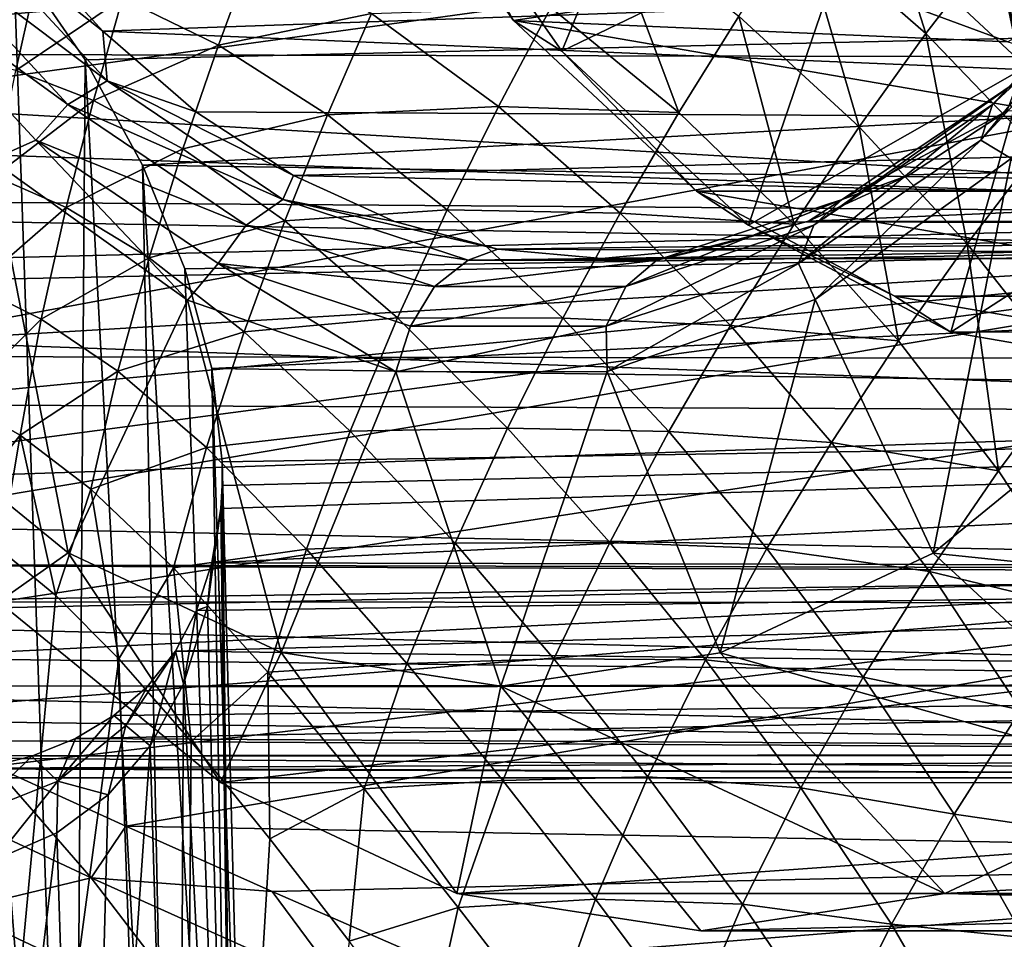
# Model space of a CAD drawing. Header units: metres. Extents: x 26 to 263, y -109 to 109.
# Tile 563 of 656: x 95.45 to 99.48, y 66.26 to 70.03. Entities that reach past the tile are written whole.
import ezdxf

# ---------------------------------------------------------------- set-up
doc = ezdxf.new("R2010")
doc.units = ezdxf.units.M
doc.layers.add('solid_500750', color=7, linetype='CONTINUOUS')

msp = doc.modelspace()

# ---------------------------------------------------------------- linework, layer by layer
at = {"layer": 'solid_500750'}
for points in [[(96.358391, 72.176399, 1.600775), (92.956497, 69.405602, -3.591714), (93.592766, 70.514908, -4.500409)], [(96.358391, 72.176399, 1.600775), (96.068947, 71.798378, 2.014144), (92.956497, 69.405602, -3.591714)], [(96.068947, 71.798378, 2.014144), (92.219398, 68.505768, -2.539031), (92.956497, 69.405602, -3.591714)], [(96.068947, 71.798378, 2.014144), (95.75621, 71.481804, 2.46078), (92.219398, 68.505768, -2.539031)], [(99.527313, 70.023758, 23.542738), (99.157249, 71.549271, 24.071203), (99.592972, 70.157608, 23.256075)], [(99.158356, 71.461319, 24.37402), (99.157249, 71.549271, 24.071203), (99.527313, 70.023758, 23.542738)], [(95.75621, 71.481804, 2.46078), (95.424431, 71.230957, 2.934608), (92.219398, 68.505768, -2.539031)], [(99.536316, 69.909904, 23.834286), (99.158356, 71.461319, 24.37402), (99.527313, 70.023758, 23.542738)], [(99.231789, 71.382957, 24.671164), (99.158356, 71.461319, 24.37402), (99.536316, 69.909904, 23.834286)], [(99.616165, 69.810974, 24.122259), (99.231789, 71.382957, 24.671164), (99.536316, 69.909904, 23.834286)], [(99.372025, 71.310555, 24.956619), (99.231789, 71.382957, 24.671164), (99.616165, 69.810974, 24.122259)], [(97.000488, 70.855278, 12.948987), (97.669754, 69.897682, 11.993175), (98.267372, 71.35025, 13.231819)], [(97.669754, 69.897682, 11.993175), (98.875801, 70.479713, 12.362899), (98.267372, 71.35025, 13.231819)], [(93.534218, 70.580994, 13.889396), (93.838844, 69.886078, 13.45435), (100.562538, 71.300003, 19.368601)], [(93.838844, 69.886078, 13.45435), (101.136002, 69.872124, 18.549604), (100.562538, 71.300003, 19.368601)], [(99.761131, 69.723503, 24.400927), (99.5709, 71.24292, 25.228188), (99.372025, 71.310555, 24.956619)], [(99.761131, 69.723503, 24.400927), (99.372025, 71.310555, 24.956619), (99.616165, 69.810974, 24.122259)], [(96.815536, 70.961418, 12.690084), (97.471771, 70.022461, 11.752892), (97.000488, 70.855278, 12.948987)], [(98.743309, 70.213272, 9.93694), (97.471771, 70.022461, 11.752892), (96.815536, 70.961418, 12.690084)], [(97.471771, 70.022461, 11.752892), (97.669754, 69.897682, 11.993175), (97.000488, 70.855278, 12.948987)], [(98.899734, 70.783783, -6.402757), (99.159103, 69.969566, -5.920582), (98.643173, 70.419769, -6.524474)], [(98.899734, 70.783783, -6.402757), (99.44104, 70.336342, -5.783721), (99.159103, 69.969566, -5.920582)], [(95.080948, 70.690842, -4.212143), (95.111595, 63.182442, -4.494992), (95.672424, 63.182442, -3.451613)], [(95.426834, 70.287079, -3.580376), (95.080948, 70.690842, -4.212143), (95.672424, 63.182442, -3.451613)], [(100.884766, 70.54763, 22.569967), (90.480446, 70.028641, 14.940633), (91.023094, 69.649734, 15.041557)], [(100.884766, 70.54763, 22.569967), (91.023094, 69.649734, 15.041557), (91.573441, 69.267456, 15.122125)], [(101.393288, 69.090591, 21.843878), (100.884766, 70.54763, 22.569967), (91.573441, 69.267456, 15.122125)], [(94.983414, 70.3974, 10.331367), (95.153915, 70.484001, 10.370914), (95.809784, 69.775993, 9.434239)], [(95.153915, 70.484001, 10.370914), (95.43837, 70.36882, 10.298265), (95.792999, 69.979218, 9.791801)], [(95.809784, 69.775993, 9.434239), (95.153915, 70.484001, 10.370914), (95.792999, 69.979218, 9.791801)], [(99.431145, 69.678848, 3.979351), (99.536392, 69.775993, 4.112097), (100.192253, 70.484001, 3.175422)], [(100.096779, 70.3974, 3.028728), (99.431145, 69.678848, 3.979351), (100.192253, 70.484001, 3.175422)], [(97.841919, 70.464615, -7.228772), (98.14901, 69.646584, -6.764021), (97.625076, 70.076515, -7.32706)], [(97.669754, 69.897682, 11.993175), (98.433311, 69.186127, 10.902696), (98.875801, 70.479713, 12.362899)], [(97.841919, 70.464615, -7.228772), (98.393555, 70.041084, -6.644894), (98.14901, 69.646584, -6.764021)], [(98.433311, 69.186127, 10.902696), (99.569946, 69.83284, 11.371554), (98.875801, 70.479713, 12.362899)], [(100.470993, 70.480064, 9.532808), (99.49398, 69.935074, 8.86487), (98.743309, 70.213272, 9.93694)], [(98.875801, 70.479713, 12.362899), (99.569946, 69.83284, 11.371554), (100.268356, 70.479713, 13.337978)], [(98.643173, 70.419769, -6.524474), (98.886238, 69.587845, -6.056841), (98.393555, 70.041084, -6.644894)], [(98.643173, 70.419769, -6.524474), (99.159103, 69.969566, -5.920582), (98.886238, 69.587845, -6.056841)], [(94.83847, 70.267769, 10.34938), (94.983414, 70.3974, 10.331367), (95.649048, 69.678848, 9.380744)], [(95.649048, 69.678848, 9.380744), (94.983414, 70.3974, 10.331367), (95.809784, 69.775993, 9.434239)], [(95.792999, 69.979218, 9.791801), (95.43837, 70.36882, 10.298265), (104.120621, 70.271843, 16.20492)], [(99.383881, 69.53344, 3.857867), (99.431145, 69.678848, 3.979351), (100.096779, 70.3974, 3.028728)], [(100.064133, 70.267769, 2.886367), (99.383881, 69.53344, 3.857867), (100.096779, 70.3974, 3.028728)], [(96.415215, 70.329552, -8.356766), (96.265472, 69.922691, -8.404949), (95.872681, 70.114868, -8.732317)], [(96.415215, 70.329552, -8.356766), (96.89212, 70.051048, -7.93125), (96.265472, 69.922691, -8.404949)], [(99.44104, 70.336342, -5.783721), (99.619102, 69.491104, -5.304934), (99.159103, 69.969566, -5.920582)], [(99.44104, 70.336342, -5.783721), (99.921028, 69.857094, -5.156835), (99.619102, 69.491104, -5.304934)], [(100.236649, 70.208702, -5.008843), (99.921028, 69.857094, -5.156835), (99.44104, 70.336342, -5.783721)], [(95.23278, 70.298325, -9.219383), (95.529724, 70.233902, -9.000053), (95.162758, 69.885803, -9.215361)], [(95.719986, 69.861504, -2.91328), (95.426834, 70.287079, -3.580376), (95.672424, 63.182442, -3.451613)], [(109.998726, 70.192795, 6.720487), (95.426834, 70.287079, -3.580376), (95.719986, 69.861504, -2.91328)], [(95.518723, 69.53344, 9.37788), (95.33773, 69.453606, 9.570269), (94.83847, 70.267769, 10.34938)], [(95.518723, 69.53344, 9.37788), (94.83847, 70.267769, 10.34938), (95.649048, 69.678848, 9.380744)], [(95.792999, 69.979218, 9.791801), (104.120621, 70.271843, 16.20492), (104.839561, 69.601875, 15.17817)], [(100.064133, 70.267769, 2.886367), (99.507988, 69.45845, 3.61453), (99.383881, 69.53344, 3.857867)], [(95.529724, 70.233902, -9.000053), (95.437225, 69.818939, -9.010986), (95.162758, 69.885803, -9.215361)], [(95.529724, 70.233902, -9.000053), (95.872681, 70.114868, -8.732317), (95.437225, 69.818939, -9.010986)], [(98.743309, 70.213272, 9.93694), (99.49398, 69.935074, 8.86487), (97.471771, 70.022461, 11.752892)], [(101.83992, 70.19133, 18.372471), (102.388474, 69.2286, 17.588976), (87.473946, 70.113213, 8.230474)], [(109.998726, 70.192795, 6.720487), (95.719986, 69.861504, -2.91328), (95.954735, 69.431091, -2.218993)], [(109.450157, 69.229774, 7.503856), (109.998726, 70.192795, 6.720487), (95.954735, 69.431091, -2.218993)], [(102.388474, 69.2286, 17.588976), (88.139793, 69.722343, 8.252898), (87.473946, 70.113213, 8.230474)], [(95.872681, 70.114868, -8.732317), (95.754944, 69.695717, -8.761096), (95.437225, 69.818939, -9.010986)], [(95.872681, 70.114868, -8.732317), (96.265472, 69.922691, -8.404949), (95.754944, 69.695717, -8.761096)], [(96.89212, 70.051048, -7.93125), (96.712029, 69.63649, -8.003097), (96.265472, 69.922691, -8.404949)], [(96.89212, 70.051048, -7.93125), (97.410736, 69.671577, -7.42368), (96.712029, 69.63649, -8.003097)], [(97.625076, 70.076515, -7.32706), (97.410736, 69.671577, -7.42368), (96.89212, 70.051048, -7.93125)], [(97.625076, 70.076515, -7.32706), (98.14901, 69.646584, -6.764021), (97.410736, 69.671577, -7.42368)], [(98.393555, 70.041084, -6.644894), (98.620331, 69.190071, -6.192586), (98.14901, 69.646584, -6.764021)], [(98.393555, 70.041084, -6.644894), (98.886238, 69.587845, -6.056841), (98.620331, 69.190071, -6.192586)], [(97.471771, 70.022461, 11.752892), (98.220459, 69.324745, 10.683645), (97.669754, 69.897682, 11.993175)], [(97.471771, 70.022461, 11.752892), (101.53495, 69.324745, 5.950071), (98.220459, 69.324745, 10.683645)], [(99.49398, 69.935074, 8.86487), (101.53495, 69.324745, 5.950071), (97.471771, 70.022461, 11.752892)], [(96.173492, 69.649918, 9.2484), (95.792999, 69.979218, 9.791801), (104.839561, 69.601875, 15.17817)], [(95.809784, 69.775993, 9.434239), (95.792999, 69.979218, 9.791801), (96.173492, 69.649918, 9.2484)], [(99.159103, 69.969566, -5.920582), (99.328514, 69.10981, -5.453209), (98.886238, 69.587845, -6.056841)], [(99.159103, 69.969566, -5.920582), (99.619102, 69.491104, -5.304934), (99.328514, 69.10981, -5.453209)], [(96.265472, 69.922691, -8.404949), (96.120132, 69.49736, -8.454597), (95.754944, 69.695717, -8.761096)], [(96.265472, 69.922691, -8.404949), (96.712029, 69.63649, -8.003097), (96.120132, 69.49736, -8.454597)], [(93.838844, 69.886078, 13.45435), (94.546082, 68.648994, 12.444314), (101.136002, 69.872124, 18.549604)], [(98.220459, 69.324745, 10.683645), (98.433311, 69.186127, 10.902696), (97.669754, 69.897682, 11.993175)], [(94.546082, 68.648994, 12.444314), (101.842972, 68.639557, 17.539944), (101.136002, 69.872124, 18.549604)], [(95.719986, 69.861504, -2.91328), (95.672424, 63.182442, -3.451613), (96.081154, 63.182442, -2.339807)], [(95.954735, 69.431091, -2.218993), (95.719986, 69.861504, -2.91328), (96.081154, 63.182442, -2.339807)], [(95.437225, 69.818939, -9.010986), (95.754944, 69.695717, -8.761096), (95.349579, 69.385895, -9.025855)], [(98.433311, 69.186127, 10.902696), (99.261826, 68.747955, 9.719458), (99.569946, 69.83284, 11.371554)], [(99.261826, 68.747955, 9.719458), (100.323135, 69.434502, 10.295883), (99.569946, 69.83284, 11.371554)], [(95.649048, 69.678848, 9.380744), (95.809784, 69.775993, 9.434239), (96.529106, 69.290154, 8.406944)], [(95.809784, 69.775993, 9.434239), (96.173492, 69.649918, 9.2484), (96.57309, 69.389008, 8.677725)], [(96.529106, 69.290154, 8.406944), (95.809784, 69.775993, 9.434239), (96.57309, 69.389008, 8.677725)], [(98.701111, 69.185776, 5.021943), (98.81707, 69.290154, 5.139392), (99.536392, 69.775993, 4.112097)], [(99.431145, 69.678848, 3.979351), (98.701111, 69.185776, 5.021943), (99.536392, 69.775993, 4.112097)], [(99.536392, 69.775993, 4.112097), (98.81707, 69.290154, 5.139392), (99.49131, 69.653831, 4.510069)], [(102.388474, 69.2286, 17.588976), (88.81575, 69.326126, 8.219885), (88.139793, 69.722343, 8.252898)], [(95.754944, 69.695717, -8.761096), (95.64296, 69.257797, -8.793427), (95.349579, 69.385895, -9.025855)], [(95.518723, 69.53344, 9.37788), (95.649048, 69.678848, 9.380744), (96.379082, 69.185776, 8.338152)], [(95.754944, 69.695717, -8.761096), (96.120132, 69.49736, -8.454597), (95.64296, 69.257797, -8.793427)], [(96.379082, 69.185776, 8.338152), (95.649048, 69.678848, 9.380744), (96.529106, 69.290154, 8.406944)], [(98.637817, 69.029541, 4.923356), (98.701111, 69.185776, 5.021943), (99.431145, 69.678848, 3.979351)], [(99.383881, 69.53344, 3.857867), (98.637817, 69.029541, 4.923356), (99.431145, 69.678848, 3.979351)], [(96.57309, 69.389008, 8.677725), (96.173492, 69.649918, 9.2484), (104.839561, 69.601875, 15.17817)], [(97.410736, 69.671577, -7.42368), (97.200783, 69.248558, -7.520418), (96.712029, 69.63649, -8.003097)], [(97.410736, 69.671577, -7.42368), (97.908447, 69.235085, -6.882227), (97.200783, 69.248558, -7.520418)], [(98.14901, 69.646584, -6.764021), (97.908447, 69.235085, -6.882227), (97.410736, 69.671577, -7.42368)], [(98.14901, 69.646584, -6.764021), (98.620331, 69.190071, -6.192586), (97.908447, 69.235085, -6.882227)], [(98.81707, 69.290154, 5.139392), (99.091949, 69.391998, 5.080412), (99.49131, 69.653831, 4.510069)], [(99.49131, 69.653831, 4.510069), (99.091949, 69.391998, 5.080412), (108.022285, 69.601875, 10.63277)], [(96.712029, 69.63649, -8.003097), (96.537437, 69.203033, -8.076619), (96.120132, 69.49736, -8.454597)], [(96.712029, 69.63649, -8.003097), (97.200783, 69.248558, -7.520418), (96.537437, 69.203033, -8.076619)], [(96.57309, 69.389008, 8.677725), (104.839561, 69.601875, 15.17817), (105.619652, 69.189308, 14.064082)], [(98.678963, 69.202759, 5.670224), (107.242188, 69.189308, 11.746858), (108.022285, 69.601875, 10.63277)], [(99.091949, 69.391998, 5.080412), (98.678963, 69.202759, 5.670224), (108.022285, 69.601875, 10.63277)], [(98.886238, 69.587845, -6.056841), (99.046951, 68.712143, -5.601812), (98.620331, 69.190071, -6.192586)], [(98.886238, 69.587845, -6.056841), (99.328514, 69.10981, -5.453209), (99.046951, 68.712143, -5.601812)], [(95.518723, 69.53344, 9.37788), (96.139473, 68.878868, 8.425271), (95.33773, 69.453606, 9.570269)], [(96.264786, 69.029541, 8.312391), (96.139473, 68.878868, 8.425271), (95.518723, 69.53344, 9.37788)], [(96.264786, 69.029541, 8.312391), (95.518723, 69.53344, 9.37788), (96.379082, 69.185776, 8.338152)], [(99.383881, 69.53344, 3.857867), (98.706779, 68.881889, 4.758774), (98.637817, 69.029541, 4.923356)], [(99.383881, 69.53344, 3.857867), (99.507988, 69.45845, 3.61453), (98.706779, 68.881889, 4.758774)], [(96.120132, 69.49736, -8.454597), (95.981544, 69.052658, -8.50772), (95.64296, 69.257797, -8.793427)], [(96.120132, 69.49736, -8.454597), (96.537437, 69.203033, -8.076619), (95.981544, 69.052658, -8.50772)], [(99.619102, 69.491104, -5.304934), (99.749359, 68.575127, -4.78071), (99.328514, 69.10981, -5.453209)], [(95.33773, 69.453606, 9.570269), (95.651291, 67.844986, 9.122458), (94.83432, 68.510765, 10.289222)], [(95.33773, 69.453606, 9.570269), (96.139473, 68.878868, 8.425271), (95.651291, 67.844986, 9.122458)], [(98.706779, 68.881889, 4.758774), (99.507988, 69.45845, 3.61453), (99.188965, 67.844826, 4.070144)], [(99.507988, 69.45845, 3.61453), (100.005959, 68.510536, 2.903355), (99.188965, 67.844826, 4.070144)], [(95.954735, 69.431091, -2.218993), (96.081154, 63.182442, -2.339807), (96.329674, 63.182442, -1.181616)], [(96.128578, 69.007164, -1.500029), (95.954735, 69.431091, -2.218993), (96.329674, 63.182442, -1.181616)], [(109.450157, 69.229774, 7.503856), (95.954735, 69.431091, -2.218993), (96.128578, 69.007164, -1.500029)], [(99.261826, 68.747955, 9.719458), (100.123451, 68.599998, 8.488932), (100.323135, 69.434502, 10.295883)], [(95.349579, 69.385895, -9.025855), (95.64296, 69.257797, -8.793427), (95.270668, 68.934975, -9.046169)], [(96.529106, 69.290154, 8.406944), (96.57309, 69.389008, 8.677725), (96.986229, 69.200752, 8.087699)], [(96.986229, 69.200752, 8.087699), (96.57309, 69.389008, 8.677725), (105.619652, 69.189308, 14.064082)], [(98.81707, 69.290154, 5.139392), (98.678963, 69.202759, 5.670224), (99.091949, 69.391998, 5.080412)], [(102.388474, 69.2286, 17.588976), (89.548378, 68.90657, 8.121173), (88.81575, 69.326126, 8.219885)], [(98.220459, 69.324745, 10.683645), (99.032852, 68.895088, 9.523438), (98.433311, 69.186127, 10.902696)], [(98.220459, 69.324745, 10.683645), (101.53495, 69.324745, 5.950071), (100.722565, 68.895088, 7.110279)], [(98.220459, 69.324745, 10.683645), (100.722565, 68.895088, 7.110279), (99.032852, 68.895088, 9.523438)], [(96.379082, 69.185776, 8.338152), (96.529106, 69.290154, 8.406944), (97.287384, 69.04303, 7.324013)], [(96.529106, 69.290154, 8.406944), (96.986229, 69.200752, 8.087699), (97.407684, 69.087456, 7.485798)], [(97.287384, 69.04303, 7.324013), (96.529106, 69.290154, 8.406944), (97.407684, 69.087456, 7.485798)], [(97.931549, 68.934967, 6.121), (98.058792, 69.04303, 6.222323), (98.81707, 69.290154, 5.139392)], [(98.701111, 69.185776, 5.021943), (97.931549, 68.934967, 6.121), (98.81707, 69.290154, 5.139392)], [(98.81707, 69.290154, 5.139392), (98.058792, 69.04303, 6.222323), (98.678963, 69.202759, 5.670224)], [(101.393288, 69.090591, 21.843878), (91.573441, 69.267456, 15.122125), (92.065605, 68.897118, 15.147587)], [(95.64296, 69.257797, -8.793427), (95.54081, 68.801247, -8.831012), (95.270668, 68.934975, -9.046169)], [(95.64296, 69.257797, -8.793427), (95.981544, 69.052658, -8.50772), (95.54081, 68.801247, -8.831012)], [(97.200783, 69.248558, -7.520418), (96.997749, 68.806221, -7.619472), (96.537437, 69.203033, -8.076619)], [(97.200783, 69.248558, -7.520418), (97.673836, 68.805214, -7.001351), (96.997749, 68.806221, -7.619472)], [(97.908447, 69.235085, -6.882227), (97.673836, 68.805214, -7.001351), (97.200783, 69.248558, -7.520418)], [(97.908447, 69.235085, -6.882227), (98.36013, 68.775078, -6.328255), (97.673836, 68.805214, -7.001351)], [(98.620331, 69.190071, -6.192586), (98.36013, 68.775078, -6.328255), (97.908447, 69.235085, -6.882227)], [(102.388474, 69.2286, 17.588976), (103.005737, 68.420006, 16.70746), (89.548378, 68.90657, 8.121173)], [(96.537437, 69.203033, -8.076619), (96.370834, 68.749657, -8.153935), (95.981544, 69.052658, -8.50772)], [(109.450157, 69.229774, 7.503856), (96.128578, 69.007164, -1.500029), (96.238495, 68.599403, -0.758939)], [(108.832924, 68.420883, 8.385386), (109.450157, 69.229774, 7.503856), (96.238495, 68.599403, -0.758939)], [(96.537437, 69.203033, -8.076619), (96.997749, 68.806221, -7.619472), (96.370834, 68.749657, -8.153935)], [(97.407684, 69.087456, 7.485798), (96.986229, 69.200752, 8.087699), (105.619652, 69.189308, 14.064082)], [(98.058792, 69.04303, 6.222323), (98.257584, 69.088455, 6.272017), (98.678963, 69.202759, 5.670224)], [(98.678963, 69.202759, 5.670224), (98.257584, 69.088455, 6.272017), (107.242188, 69.189308, 11.746858)], [(96.264786, 69.029541, 8.312391), (96.379082, 69.185776, 8.338152), (97.148651, 68.934967, 7.239095)], [(97.148651, 68.934967, 7.239095), (96.379082, 69.185776, 8.338152), (97.287384, 69.04303, 7.324013)], [(97.407684, 69.087456, 7.485798), (105.619652, 69.189308, 14.064082), (106.430923, 69.050003, 12.90547)], [(97.832642, 69.050003, 6.87889), (106.430923, 69.050003, 12.90547), (107.242188, 69.189308, 11.746858)], [(98.257584, 69.088455, 6.272017), (97.832642, 69.050003, 6.87889), (107.242188, 69.189308, 11.746858)], [(97.851349, 68.773224, 6.046549), (97.931549, 68.934967, 6.121), (98.701111, 69.185776, 5.021943)], [(98.637817, 69.029541, 4.923356), (97.851349, 68.773224, 6.046549), (98.701111, 69.185776, 5.021943)], [(98.620331, 69.190071, -6.192586), (99.046951, 68.712143, -5.601812), (98.36013, 68.775078, -6.328255)], [(99.032852, 68.895088, 9.523438), (99.261826, 68.747955, 9.719458), (98.433311, 69.186127, 10.902696)], [(101.393288, 69.090591, 21.843878), (92.065605, 68.897118, 15.147587), (92.522072, 68.565178, 15.159576)], [(101.393288, 69.090591, 21.843878), (92.522072, 68.565178, 15.159576), (92.944733, 68.276306, 15.169888)], [(101.393288, 69.090591, 21.843878), (92.944733, 68.276306, 15.169888), (93.337318, 68.023705, 15.180264)], [(101.393288, 69.090591, 21.843878), (93.337318, 68.023705, 15.180264), (93.705925, 67.797653, 15.189102)], [(102.010353, 67.767082, 20.962805), (101.393288, 69.090591, 21.843878), (93.705925, 67.797653, 15.189102)], [(97.287384, 69.04303, 7.324013), (97.407684, 69.087456, 7.485798), (97.832642, 69.050003, 6.87889)], [(97.832642, 69.050003, 6.87889), (97.407684, 69.087456, 7.485798), (106.430923, 69.050003, 12.90547)], [(98.058792, 69.04303, 6.222323), (97.832642, 69.050003, 6.87889), (98.257584, 69.088455, 6.272017)], [(99.328514, 69.10981, -5.453209), (99.456749, 68.181038, -4.939271), (99.046951, 68.712143, -5.601812)], [(99.328514, 69.10981, -5.453209), (99.749359, 68.575127, -4.78071), (99.456749, 68.181038, -4.939271)], [(95.981544, 69.052658, -8.50772), (95.854034, 68.588638, -8.56619), (95.54081, 68.801247, -8.831012)], [(95.981544, 69.052658, -8.50772), (96.370834, 68.749657, -8.153935), (95.854034, 68.588638, -8.56619)], [(97.148651, 68.934967, 7.239095), (97.287384, 69.04303, 7.324013), (98.058792, 69.04303, 6.222323)], [(97.931549, 68.934967, 6.121), (97.148651, 68.934967, 7.239095), (98.058792, 69.04303, 6.222323)], [(98.058792, 69.04303, 6.222323), (97.287384, 69.04303, 7.324013), (97.832642, 69.050003, 6.87889)], [(96.238495, 68.599403, -0.758939), (96.128578, 69.007164, -1.500029), (96.329674, 63.182442, -1.181616)], [(96.264786, 69.029541, 8.312391), (96.990768, 68.586296, 7.209493), (96.139473, 68.878868, 8.425271)], [(97.051254, 68.773224, 7.189198), (96.990768, 68.586296, 7.209493), (96.264786, 69.029541, 8.312391)], [(97.051254, 68.773224, 7.189198), (96.264786, 69.029541, 8.312391), (97.148651, 68.934967, 7.239095)], [(98.637817, 69.029541, 4.923356), (97.85569, 68.587311, 5.974254), (97.851349, 68.773224, 6.046549)], [(98.637817, 69.029541, 4.923356), (98.706779, 68.881889, 4.758774), (97.85569, 68.587311, 5.974254)], [(95.270668, 68.934975, -9.046169), (95.54081, 68.801247, -8.831012), (95.205978, 68.467247, -9.073236)], [(97.051254, 68.773224, 7.189198), (97.148651, 68.934967, 7.239095), (97.931549, 68.934967, 6.121)], [(97.851349, 68.773224, 6.046549), (97.051254, 68.773224, 7.189198), (97.931549, 68.934967, 6.121)], [(103.005737, 68.420006, 16.70746), (90.346458, 68.469246, 7.935607), (89.548378, 68.90657, 8.121173)], [(96.139473, 68.878868, 8.425271), (96.522118, 67.437279, 7.878789), (95.651291, 67.844986, 9.122458)], [(96.139473, 68.878868, 8.425271), (96.990768, 68.586296, 7.209493), (96.522118, 67.437279, 7.878789)], [(97.85569, 68.587311, 5.974254), (98.706779, 68.881889, 4.758774), (98.31813, 67.437202, 5.313826)], [(98.706779, 68.881889, 4.758774), (99.188965, 67.844826, 4.070144), (98.31813, 67.437202, 5.313826)], [(99.032852, 68.895088, 9.523438), (99.877708, 68.750015, 8.316858), (99.261826, 68.747955, 9.719458)], [(99.032852, 68.895088, 9.523438), (100.722565, 68.895088, 7.110279), (99.877708, 68.750015, 8.316858)], [(95.54081, 68.801247, -8.831012), (95.4543, 68.327095, -8.87543), (95.205978, 68.467247, -9.073236)], [(95.54081, 68.801247, -8.831012), (95.854034, 68.588638, -8.56619), (95.4543, 68.327095, -8.87543)], [(96.997749, 68.806221, -7.619472), (96.80426, 68.343407, -7.723042), (96.370834, 68.749657, -8.153935)], [(96.997749, 68.806221, -7.619472), (97.447853, 68.355583, -7.123632), (96.80426, 68.343407, -7.723042)], [(97.673836, 68.805214, -7.001351), (97.447853, 68.355583, -7.123632), (96.997749, 68.806221, -7.619472)], [(97.673836, 68.805214, -7.001351), (98.107666, 68.341362, -6.465699), (97.447853, 68.355583, -7.123632)], [(98.36013, 68.775078, -6.328255), (98.107666, 68.341362, -6.465699), (97.673836, 68.805214, -7.001351)], [(97.851349, 68.773224, 6.046549), (97.85569, 68.587311, 5.974254), (96.990768, 68.586296, 7.209493)], [(97.851349, 68.773224, 6.046549), (96.990768, 68.586296, 7.209493), (97.051254, 68.773224, 7.189198)], [(98.36013, 68.775078, -6.328255), (98.773018, 68.296959, -5.751233), (98.107666, 68.341362, -6.465699)], [(99.046951, 68.712143, -5.601812), (98.773018, 68.296959, -5.751233), (98.36013, 68.775078, -6.328255)], [(96.370834, 68.749657, -8.153935), (96.216797, 68.276321, -8.237026), (95.854034, 68.588638, -8.56619)], [(96.370834, 68.749657, -8.153935), (96.80426, 68.343407, -7.723042), (96.216797, 68.276321, -8.237026)], [(99.046951, 68.712143, -5.601812), (99.456749, 68.181038, -4.939271), (98.773018, 68.296959, -5.751233)], [(99.877708, 68.750015, 8.316858), (100.123451, 68.599998, 8.488932), (99.261826, 68.747955, 9.719458)], [(94.546082, 68.648994, 12.444314), (95.365898, 67.645409, 11.273487), (101.842972, 68.639557, 17.539944)], [(95.365898, 67.645409, 11.273487), (102.661972, 67.639748, 16.370296), (101.842972, 68.639557, 17.539944)], [(96.238495, 68.599403, -0.758939), (96.413071, 63.182377), (96.280884, 68.217255)], [(96.238495, 68.599403, -0.758939), (96.329674, 63.182442, -1.181616), (96.413071, 63.182377)], [(108.832924, 68.420883, 8.385386), (96.238495, 68.599403, -0.758939), (96.280884, 68.217255)], [(95.854034, 68.588638, -8.56619), (95.743721, 68.106323, -8.631816), (95.4543, 68.327095, -8.87543)], [(95.854034, 68.588638, -8.56619), (96.216797, 68.276321, -8.237026), (95.743721, 68.106323, -8.631816)], [(96.990768, 68.586296, 7.209493), (97.42012, 67.300003, 6.596309), (96.522118, 67.437279, 7.878789)], [(96.990768, 68.586296, 7.209493), (97.85569, 68.587311, 5.974254), (97.42012, 67.300003, 6.596309)], [(97.85569, 68.587311, 5.974254), (98.31813, 67.437202, 5.313826), (97.42012, 67.300003, 6.596309)], [(99.749359, 68.575127, -4.78071), (99.83461, 67.609535, -4.209438), (99.456749, 68.181038, -4.939271)], [(95.365898, 67.645409, 11.273487), (94.83432, 68.510765, 10.289222), (95.651291, 67.844986, 9.122458)], [(101.112595, 67.645096, 3.066364), (99.188965, 67.844826, 4.070144), (100.005959, 68.510536, 2.903355)], [(103.005737, 68.420006, 16.70746), (91.214981, 68.027313, 7.635486), (90.346458, 68.469246, 7.935607)], [(95.205978, 68.467247, -9.073236), (95.4543, 68.327095, -8.87543), (95.180176, 67.982773, -9.093325)], [(103.005737, 68.420006, 16.70746), (103.679497, 67.776711, 15.745258), (91.214981, 68.027313, 7.635486)], [(108.832924, 68.420883, 8.385386), (96.27459, 68.027191, 0.409876), (96.23851, 67.804611, 0.928636)], [(108.15921, 67.777351, 9.347567), (108.832924, 68.420883, 8.385386), (96.23851, 67.804611, 0.928636)], [(108.832924, 68.420883, 8.385386), (96.280304, 68.121086, 0.204165), (96.27459, 68.027191, 0.409876)], [(108.832924, 68.420883, 8.385386), (96.280884, 68.217255), (96.280304, 68.121086, 0.204165)], [(97.447853, 68.355583, -7.123632), (97.233299, 67.884872, -7.251307), (96.80426, 68.343407, -7.723042)], [(97.447853, 68.355583, -7.123632), (97.865776, 67.88739, -6.607157), (97.233299, 67.884872, -7.251307)], [(98.107666, 68.341362, -6.465699), (97.865776, 67.88739, -6.607157), (97.447853, 68.355583, -7.123632)], [(95.4543, 68.327095, -8.87543), (95.375259, 67.857002, -8.939245), (95.180176, 67.982773, -9.093325)], [(95.4543, 68.327095, -8.87543), (95.599876, 67.671043, -8.754326), (95.375259, 67.857002, -8.939245)], [(95.4543, 68.327095, -8.87543), (95.743721, 68.106323, -8.631816), (95.599876, 67.671043, -8.754326)], [(96.80426, 68.343407, -7.723042), (96.625229, 67.859985, -7.833143), (96.216797, 68.276321, -8.237026)], [(96.80426, 68.343407, -7.723042), (97.233299, 67.884872, -7.251307), (96.625229, 67.859985, -7.833143)], [(98.107666, 68.341362, -6.465699), (98.508812, 67.86264, -5.903299), (97.865776, 67.88739, -6.607157)], [(98.773018, 68.296959, -5.751233), (98.508812, 67.86264, -5.903299), (98.107666, 68.341362, -6.465699)], [(96.216797, 68.276321, -8.237026), (96.081871, 67.784042, -8.327832), (95.743721, 68.106323, -8.631816)], [(96.216797, 68.276321, -8.237026), (96.625229, 67.859985, -7.833143), (96.081871, 67.784042, -8.327832)], [(98.773018, 68.296959, -5.751233), (99.17395, 67.769051, -5.099694), (98.508812, 67.86264, -5.903299)], [(99.456749, 68.181038, -4.939271), (99.17395, 67.769051, -5.099694), (98.773018, 68.296959, -5.751233)], [(96.280304, 68.121086, 0.204165), (96.280884, 68.217255), (96.334709, 63.182442, 1.145579)], [(96.280884, 68.217255), (96.413071, 63.182377), (96.334709, 63.182442, 1.145579)], [(99.456749, 68.181038, -4.939271), (99.83461, 67.609535, -4.209438), (99.17395, 67.769051, -5.099694)], [(96.27459, 68.027191, 0.409876), (96.280304, 68.121086, 0.204165), (96.334709, 63.182442, 1.145579)], [(95.743721, 68.106323, -8.631816), (95.8573, 67.412498, -8.531729), (95.599876, 67.671043, -8.754326)], [(95.743721, 68.106323, -8.631816), (96.081871, 67.784042, -8.327832), (95.8573, 67.412498, -8.531729)], [(103.679497, 67.776711, 15.745258), (91.690239, 67.804634, 7.424032), (91.214981, 68.027313, 7.635486)], [(96.221283, 67.625748, 1.089494), (96.27459, 68.027191, 0.409876), (96.334709, 63.182442, 1.145579)], [(96.23851, 67.804611, 0.928636), (96.27459, 68.027191, 0.409876), (96.221283, 67.625748, 1.089494)], [(97.233299, 67.884872, -7.251307), (97.035393, 67.392845, -7.386367), (96.625229, 67.859985, -7.833143)], [(97.233299, 67.884872, -7.251307), (97.637398, 67.41169, -6.754859), (97.035393, 67.392845, -7.386367)], [(97.865776, 67.88739, -6.607157), (97.637398, 67.41169, -6.754859), (97.233299, 67.884872, -7.251307)], [(97.865776, 67.88739, -6.607157), (98.257286, 67.407524, -6.060211), (97.637398, 67.41169, -6.754859)], [(98.508812, 67.86264, -5.903299), (98.257286, 67.407524, -6.060211), (97.865776, 67.88739, -6.607157)], [(95.375259, 67.857002, -8.939245), (95.599876, 67.671043, -8.754326), (94.929718, 60.504482, -9.565101)], [(95.365898, 67.645409, 11.273487), (95.651291, 67.844986, 9.122458), (96.273552, 66.905678, 9.977224)], [(96.273552, 66.905678, 9.977224), (95.651291, 67.844986, 9.122458), (96.522118, 67.437279, 7.878789)], [(96.625229, 67.859985, -7.833143), (96.467674, 67.356941, -7.951722), (96.081871, 67.784042, -8.327832)], [(96.625229, 67.859985, -7.833143), (97.035393, 67.392845, -7.386367), (96.467674, 67.356941, -7.951722)], [(98.508812, 67.86264, -5.903299), (98.903122, 67.337486, -5.263764), (98.257286, 67.407524, -6.060211)], [(100.20491, 66.905464, 4.362667), (98.31813, 67.437202, 5.313826), (99.188965, 67.844826, 4.070144)], [(99.17395, 67.769051, -5.099694), (98.903122, 67.337486, -5.263764), (98.508812, 67.86264, -5.903299)], [(100.20491, 66.905464, 4.362667), (99.188965, 67.844826, 4.070144), (101.112595, 67.645096, 3.066364)], [(103.679497, 67.776711, 15.745258), (92.141861, 67.609512, 7.193056), (91.690239, 67.804634, 7.424032)], [(102.010353, 67.767082, 20.962805), (93.705925, 67.797653, 15.189102), (94.054443, 67.591896, 15.195211)], [(96.17588, 67.609436, 1.432149), (96.23851, 67.804611, 0.928636), (96.221283, 67.625748, 1.089494)], [(108.15921, 67.777351, 9.347567), (96.23851, 67.804611, 0.928636), (96.17588, 67.609436, 1.432149)], [(103.679497, 67.776711, 15.745258), (104.397827, 67.307922, 14.719394), (92.141861, 67.609512, 7.193056)], [(102.010353, 67.767082, 20.962805), (94.054443, 67.591896, 15.195211), (94.437431, 67.394508, 15.224483)], [(102.010353, 67.767082, 20.962805), (94.437431, 67.394508, 15.224483), (94.863274, 67.193092, 15.267376)], [(102.010353, 67.767082, 20.962805), (94.863274, 67.193092, 15.267376), (95.347252, 66.972404, 15.312216)], [(102.010353, 67.767082, 20.962805), (95.347252, 66.972404, 15.312216), (95.886612, 66.728287, 15.34569)], [(96.081871, 67.784042, -8.327832), (96.153725, 67.073967, -8.259654), (95.8573, 67.412498, -8.531729)], [(102.72541, 66.603149, 19.941813), (102.010353, 67.767082, 20.962805), (95.886612, 66.728287, 15.34569)], [(96.081871, 67.784042, -8.327832), (96.467674, 67.356941, -7.951722), (96.153725, 67.073967, -8.259654)], [(108.15921, 67.777351, 9.347567), (96.17588, 67.609436, 1.432149), (96.089554, 67.443726, 1.910196)], [(107.440941, 67.308365, 10.373363), (108.15921, 67.777351, 9.347567), (96.089554, 67.443726, 1.910196)], [(99.17395, 67.769051, -5.099694), (99.547302, 67.20282, -4.378237), (98.903122, 67.337486, -5.263764)], [(99.83461, 67.609535, -4.209438), (99.547302, 67.20282, -4.378237), (99.17395, 67.769051, -5.099694)], [(95.599876, 67.671043, -8.754326), (95.8573, 67.412498, -8.531729), (94.929718, 60.504482, -9.565101)], [(95.365898, 67.645409, 11.273487), (96.273552, 66.905678, 9.977224), (102.661972, 67.639748, 16.370296)], [(96.122391, 67.308083, 1.708346), (96.221283, 67.625748, 1.089494), (96.334709, 63.182442, 1.145579)], [(96.17588, 67.609436, 1.432149), (96.221283, 67.625748, 1.089494), (96.122391, 67.308083, 1.708346)], [(96.273552, 66.905678, 9.977224), (103.568108, 66.903076, 15.0762), (102.661972, 67.639748, 16.370296)], [(104.397827, 67.307922, 14.719394), (92.568779, 67.441109, 6.944036), (92.141861, 67.609512, 7.193056)], [(96.089554, 67.443726, 1.910196), (96.17588, 67.609436, 1.432149), (96.122391, 67.308083, 1.708346)], [(104.397827, 67.307922, 14.719394), (92.968956, 67.298653, 6.678204), (92.568779, 67.441109, 6.944036)], [(95.886932, 67.139854, 2.644814), (96.089554, 67.443726, 1.910196), (95.986343, 67.056244, 2.281334)], [(95.974419, 67.298172, 2.386878), (96.089554, 67.443726, 1.910196), (95.886932, 67.139854, 2.644814)], [(107.440941, 67.308365, 10.373363), (96.089554, 67.443726, 1.910196), (95.974419, 67.298172, 2.386878)], [(96.089554, 67.443726, 1.910196), (96.122391, 67.308083, 1.708346), (95.986343, 67.056244, 2.281334)], [(96.273552, 66.905678, 9.977224), (96.522118, 67.437279, 7.878789), (97.24118, 66.452606, 8.595309)], [(97.24118, 66.452606, 8.595309), (96.522118, 67.437279, 7.878789), (97.42012, 67.300003, 6.596309)], [(99.237267, 66.452492, 5.744604), (97.42012, 67.300003, 6.596309), (98.31813, 67.437202, 5.313826)], [(99.237267, 66.452492, 5.744604), (98.31813, 67.437202, 5.313826), (100.20491, 66.905464, 4.362667)], [(95.8573, 67.412498, -8.531729), (96.101967, 60.504482, -8.594782), (94.929718, 60.504482, -9.565101)], [(95.8573, 67.412498, -8.531729), (96.153725, 67.073967, -8.259654), (96.101967, 60.504482, -8.594782)], [(97.035393, 67.392845, -7.386367), (96.861671, 66.880447, -7.530663), (96.467674, 67.356941, -7.951722)], [(97.035393, 67.392845, -7.386367), (97.428055, 66.913933, -6.910733), (96.861671, 66.880447, -7.530663)], [(97.637398, 67.41169, -6.754859), (97.428055, 66.913933, -6.910733), (97.035393, 67.392845, -7.386367)], [(97.637398, 67.41169, -6.754859), (98.021507, 66.93, -6.224159), (97.428055, 66.913933, -6.910733)], [(98.257286, 67.407524, -6.060211), (98.021507, 66.93, -6.224159), (97.637398, 67.41169, -6.754859)], [(98.257286, 67.407524, -6.060211), (98.647293, 66.884567, -5.433618), (98.021507, 66.93, -6.224159)], [(98.903122, 67.337486, -5.263764), (98.647293, 66.884567, -5.433618), (98.257286, 67.407524, -6.060211)], [(96.467674, 67.356941, -7.951722), (96.475494, 66.675613, -7.942845), (96.153725, 67.073967, -8.259654)], [(96.467674, 67.356941, -7.951722), (96.861671, 66.880447, -7.530663), (96.475494, 66.675613, -7.942845)], [(104.397827, 67.307922, 14.719394), (105.149483, 67.021484, 13.645908), (92.968956, 67.298653, 6.678204)], [(107.440941, 67.308365, 10.373363), (95.837753, 67.180199, 2.835878), (95.680107, 67.085869, 3.266624)], [(106.689354, 67.021713, 11.446742), (107.440941, 67.308365, 10.373363), (95.680107, 67.085869, 3.266624)], [(107.440941, 67.308365, 10.373363), (95.974419, 67.298172, 2.386878), (95.837753, 67.180199, 2.835878)], [(95.986343, 67.056244, 2.281334), (96.122391, 67.308083, 1.708346), (96.101089, 63.182442, 2.269818)], [(96.122391, 67.308083, 1.708346), (96.334709, 63.182442, 1.145579), (96.101089, 63.182442, 2.269818)], [(98.903122, 67.337486, -5.263764), (99.274445, 66.776054, -4.551778), (98.647293, 66.884567, -5.433618)], [(99.547302, 67.20282, -4.378237), (99.274445, 66.776054, -4.551778), (98.903122, 67.337486, -5.263764)], [(105.149483, 67.021484, 13.645908), (93.343178, 67.180901, 6.397078), (92.968956, 67.298653, 6.678204)], [(95.837753, 67.180199, 2.835878), (95.974419, 67.298172, 2.386878), (95.886932, 67.139854, 2.644814)], [(97.24118, 66.452606, 8.595309), (97.42012, 67.300003, 6.596309), (98.23922, 66.300003, 7.16996)], [(98.23922, 66.300003, 7.16996), (97.42012, 67.300003, 6.596309), (99.237267, 66.452492, 5.744604)], [(99.547302, 67.20282, -4.378237), (99.832321, 66.696587, -3.717612), (99.274445, 66.776054, -4.551778)], [(105.149483, 67.021484, 13.645908), (93.693451, 67.086578, 6.102283), (93.343178, 67.180901, 6.397078)], [(95.837753, 67.180199, 2.835878), (95.886932, 67.139854, 2.644814), (95.608047, 66.912041, 3.376623)], [(95.680107, 67.085869, 3.266624), (95.837753, 67.180199, 2.835878), (95.608047, 66.912041, 3.376623)], [(95.608047, 66.912041, 3.376623), (95.886932, 67.139854, 2.644814), (95.814964, 66.856438, 2.826533)], [(95.886932, 67.139854, 2.644814), (95.986343, 67.056244, 2.281334), (95.814964, 66.856438, 2.826533)], [(105.149483, 67.021484, 13.645908), (94.01741, 67.015015, 5.79559), (93.693451, 67.086578, 6.102283)], [(95.502335, 67.014427, 3.676221), (95.680107, 67.085869, 3.266624), (95.608047, 66.912041, 3.376623)], [(106.689354, 67.021713, 11.446742), (95.680107, 67.085869, 3.266624), (95.502335, 67.014427, 3.676221)], [(96.153725, 67.073967, -8.259654), (96.475494, 66.675613, -7.942845), (96.101967, 60.504482, -8.594782)], [(105.149483, 67.021484, 13.645908), (105.919426, 66.925003, 12.546307), (94.01741, 67.015015, 5.79559)], [(106.689354, 67.021713, 11.446742), (95.502335, 67.014427, 3.676221), (95.304527, 66.964355, 4.067153)], [(105.919426, 66.925003, 12.546307), (106.689354, 67.021713, 11.446742), (95.304527, 66.964355, 4.067153)], [(95.986343, 67.056244, 2.281334), (96.101089, 63.182442, 2.269818), (95.71656, 63.182442, 3.351775)], [(95.814964, 66.856438, 2.826533), (95.986343, 67.056244, 2.281334), (95.71656, 63.182442, 3.351775)], [(105.919426, 66.925003, 12.546307), (94.317184, 66.964767, 5.476329), (94.01741, 67.015015, 5.79559)], [(95.502335, 67.014427, 3.676221), (95.608047, 66.912041, 3.376623), (95.251991, 66.770378, 4.092261)], [(95.304527, 66.964355, 4.067153), (95.502335, 67.014427, 3.676221), (95.251991, 66.770378, 4.092261)], [(105.919426, 66.925003, 12.546307), (94.852081, 66.925003, 4.800738), (94.317184, 66.964767, 5.476329)], [(105.919426, 66.925003, 12.546307), (95.304527, 66.964355, 4.067153), (94.852081, 66.925003, 4.800738)], [(95.347252, 66.972404, 15.312216), (94.872162, 66.924156, 14.942891), (95.744217, 66.516724, 14.967596)], [(95.886612, 66.728287, 15.34569), (95.347252, 66.972404, 15.312216), (95.744217, 66.516724, 14.967596)], [(95.744217, 66.516724, 14.967596), (94.872162, 66.924156, 14.942891), (95.196045, 66.384613, 14.518682)], [(95.251991, 66.770378, 4.092261), (95.608047, 66.912041, 3.376623), (95.35041, 66.589828, 3.890971)], [(95.608047, 66.912041, 3.376623), (95.604256, 66.700859, 3.361442), (95.35041, 66.589828, 3.890971)], [(95.608047, 66.912041, 3.376623), (95.814964, 66.856438, 2.826533), (95.604256, 66.700859, 3.361442)], [(96.273552, 66.905678, 9.977224), (97.24118, 66.452606, 8.595309), (103.568108, 66.903076, 15.0762)], [(97.428055, 66.913933, -6.910733), (97.245682, 66.39502, -7.076505), (96.861671, 66.880447, -7.530663)], [(97.24118, 66.452606, 8.595309), (104.533852, 66.45192, 13.696979), (103.568108, 66.903076, 15.0762)], [(97.428055, 66.913933, -6.910733), (97.80722, 66.42968, -6.396976), (97.245682, 66.39502, -7.076505)], [(98.021507, 66.93, -6.224159), (97.80722, 66.42968, -6.396976), (97.428055, 66.913933, -6.910733)], [(98.021507, 66.93, -6.224159), (98.409607, 66.408577, -5.611381), (97.80722, 66.42968, -6.396976)], [(98.647293, 66.884567, -5.433618), (98.409607, 66.408577, -5.611381), (98.021507, 66.93, -6.224159)], [(99.237267, 66.452492, 5.744604), (100.20491, 66.905464, 4.362667), (107.4916, 66.903076, 9.472871)], [(99.237267, 66.452492, 5.744604), (107.4916, 66.903076, 9.472871), (106.525856, 66.45192, 10.852093)], [(96.861671, 66.880447, -7.530663), (96.800331, 66.257248, -7.597088), (96.475494, 66.675613, -7.942845)], [(96.861671, 66.880447, -7.530663), (97.245682, 66.39502, -7.076505), (96.800331, 66.257248, -7.597088)], [(98.647293, 66.884567, -5.433618), (99.019081, 66.327415, -4.73213), (98.409607, 66.408577, -5.611381)], [(99.274445, 66.776054, -4.551778), (99.019081, 66.327415, -4.73213), (98.647293, 66.884567, -5.433618)], [(95.604256, 66.700859, 3.361442), (95.814964, 66.856438, 2.826533), (95.71656, 63.182442, 3.351775)], [(99.274445, 66.776054, -4.551778), (99.559708, 66.272476, -3.89847), (99.019081, 66.327415, -4.73213)], [(99.832321, 66.696587, -3.717612), (99.559708, 66.272476, -3.89847), (99.274445, 66.776054, -4.551778)], [(95.604256, 66.700859, 3.361442), (95.71656, 63.182442, 3.351775), (95.188286, 63.182442, 4.371295)], [(95.35041, 66.589828, 3.890971), (95.604256, 66.700859, 3.361442), (95.188286, 63.182442, 4.371295)], [(96.485199, 66.460869, 15.36252), (95.886612, 66.728287, 15.34569), (95.744217, 66.516724, 14.967596)], [(102.72541, 66.603149, 19.941813), (95.886612, 66.728287, 15.34569), (96.485199, 66.460869, 15.36252)], [(96.475494, 66.675613, -7.942845), (96.800331, 66.257248, -7.597088), (96.101967, 60.504482, -8.594782)], [(102.72541, 66.603149, 19.941813), (96.485199, 66.460869, 15.36252), (97.164886, 66.163841, 15.356527)], [(102.72541, 66.603149, 19.941813), (97.164886, 66.163841, 15.356527), (97.867119, 65.864914, 15.319903)], [(103.525192, 65.618988, 18.799767), (102.72541, 66.603149, 19.941813), (97.867119, 65.864914, 15.319903)], [(95.744217, 66.516724, 14.967596), (95.196045, 66.384613, 14.518682), (96.214127, 65.904076, 14.46312)], [(96.792694, 66.044327, 14.938733), (95.744217, 66.516724, 14.967596), (96.214127, 65.904076, 14.46312)], [(96.485199, 66.460869, 15.36252), (95.744217, 66.516724, 14.967596), (96.792694, 66.044327, 14.938733)], [(97.164886, 66.163841, 15.356527), (96.485199, 66.460869, 15.36252), (96.792694, 66.044327, 14.938733)], [(97.24118, 66.452606, 8.595309), (98.23922, 66.300003, 7.16996), (104.533852, 66.45192, 13.696979)], [(97.80722, 66.42968, -6.396976), (97.622658, 65.907433, -6.580253), (97.245682, 66.39502, -7.076505)], [(97.80722, 66.42968, -6.396976), (98.195938, 65.909073, -5.798782), (97.622658, 65.907433, -6.580253)], [(98.409607, 66.408577, -5.611381), (98.195938, 65.909073, -5.798782), (97.80722, 66.42968, -6.396976)], [(98.23922, 66.300003, 7.16996), (99.237267, 66.452492, 5.744604), (105.529854, 66.300003, 12.274536)], [(98.23922, 66.300003, 7.16996), (105.529854, 66.300003, 12.274536), (104.533852, 66.45192, 13.696979)], [(99.237267, 66.452492, 5.744604), (106.525856, 66.45192, 10.852093), (105.529854, 66.300003, 12.274536)], [(95.196045, 66.384613, 14.518682), (94.65081, 66.179298, 14.07344), (95.638062, 65.685555, 13.993093)], [(96.214127, 65.904076, 14.46312), (95.196045, 66.384613, 14.518682), (95.638062, 65.685555, 13.993093)], [(97.245682, 66.39502, -7.076505), (97.122543, 65.837685, -7.22431), (96.800331, 66.257248, -7.597088)], [(97.245682, 66.39502, -7.076505), (97.622658, 65.907433, -6.580253), (97.122543, 65.837685, -7.22431)], [(98.409607, 66.408577, -5.611381), (98.784393, 65.855156, -4.921349), (98.195938, 65.909073, -5.798782)], [(99.019081, 66.327415, -4.73213), (98.784393, 65.855156, -4.921349), (98.409607, 66.408577, -5.611381)], [(99.019081, 66.327415, -4.73213), (99.307121, 65.826103, -4.087001), (98.784393, 65.855156, -4.921349)], [(99.559708, 66.272476, -3.89847), (99.307121, 65.826103, -4.087001), (99.019081, 66.327415, -4.73213)], [(99.559708, 66.272476, -3.89847), (99.776978, 65.819496, -3.314726), (99.307121, 65.826103, -4.087001)]]:
    msp.add_3dface(points, dxfattribs=at)

doc.saveas('drawing.dxf')
